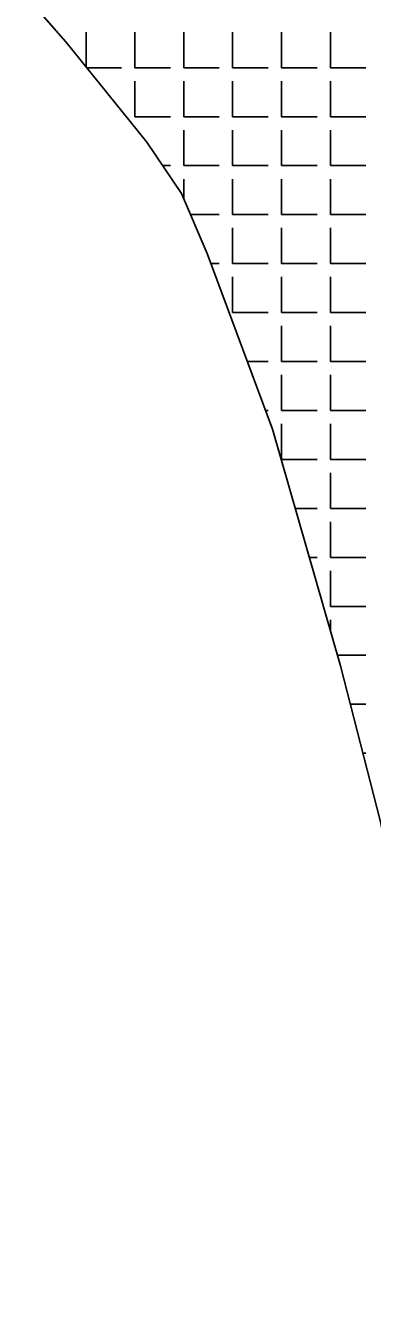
# Model space of a CAD drawing. Extents: x 427903 to 430077, y 4477233 to 4480385.
# Drawn here: x 428212 to 428261.7, y 4477592.2 to 4477773.8 of the extents above; entities that cross this region are included whole.
import ezdxf

# ---------------------------------------------------------------- set-up
doc = ezdxf.new("R2010")
doc.units = 0
for name, color, linetype in [('KIYI', 7, 'Continuous'), ('PL_DOLGU', 7, 'Continuous'), ('TR_KIYI', 7, 'Continuous')]:
    doc.layers.add(name, color=color, linetype=linetype)

msp = doc.modelspace()

# ---------------------------------------------------------------- linework, layer by layer
at = {"layer": 'KIYI'}
for p, q in [((428212.04, 4477778.07), (428217.8, 4477771.47)), ((428217.8, 4477771.47), (428225.83, 4477761.57)), ((428225.83, 4477761.57), (428229.39, 4477757.18)), ((428229.39, 4477757.18), (428234.35, 4477749.85)), ((428234.35, 4477749.85), (428238.03, 4477741.29)), ((428238.03, 4477741.29), (428247.38, 4477716.22)), ((428247.38, 4477716.22), (428257.09, 4477682.44)), ((428257.09, 4477682.44), (428262.81, 4477660.19))]:
    msp.add_line(p, q, dxfattribs=at)
at = {"layer": 'PL_DOLGU'}
msp.add_lwpolyline([(428271.44, 4477582.27), (428270.29, 4477618.54), (428267.78, 4477634.21), (428262.81, 4477660.19), (428257.09, 4477682.44), (428247.38, 4477716.22), (428238.03, 4477741.29), (428234.35, 4477749.85), (428229.39, 4477757.18), (428225.83, 4477761.57), (428217.8, 4477771.47), (428212.04, 4477778.07)], dxfattribs=at)
msp.add_lwpolyline([(428271.44, 4477582.27), (428270.29, 4477618.54), (428267.78, 4477634.21), (428262.81, 4477660.19), (428257.09, 4477682.44), (428247.38, 4477716.22), (428238.03, 4477741.29), (428234.35, 4477749.85), (428229.39, 4477757.18), (428225.83, 4477761.57), (428217.8, 4477771.47), (428212.04, 4477778.07)], dxfattribs=at)
at = {"layer": 'TR_KIYI'}
for p, q in [((428220.71, 4477767.89), (428220.71, 4477772.86)), ((428227.69, 4477767.78), (428227.69, 4477772.86)), ((428234.68, 4477767.78), (428234.68, 4477772.86)), ((428241.66, 4477767.78), (428241.66, 4477772.86)), ((428248.65, 4477767.78), (428248.65, 4477772.86)), ((428255.63, 4477767.78), (428255.63, 4477772.86)), ((428255.63, 4477767.78), (428255.63, 4477772.86)), ((428220.8, 4477767.78), (428225.79, 4477767.78)), ((428227.69, 4477767.78), (428232.77, 4477767.78)), ((428234.68, 4477767.78), (428239.76, 4477767.78)), ((428241.66, 4477767.78), (428246.74, 4477767.78)), ((428248.65, 4477767.78), (428253.73, 4477767.78)), ((428255.63, 4477767.78), (428260.71, 4477767.78)), ((428227.69, 4477760.79), (428227.69, 4477765.87)), ((428234.68, 4477760.79), (428234.68, 4477765.87)), ((428241.66, 4477760.79), (428241.66, 4477765.87)), ((428248.65, 4477760.79), (428248.65, 4477765.87)), ((428255.63, 4477760.79), (428255.63, 4477765.87)), ((428255.63, 4477760.79), (428255.63, 4477765.87)), ((428227.69, 4477760.79), (428232.77, 4477760.79)), ((428234.68, 4477760.79), (428239.76, 4477760.79)), ((428241.66, 4477760.79), (428246.74, 4477760.79)), ((428248.65, 4477760.79), (428253.73, 4477760.79)), ((428255.63, 4477760.79), (428260.71, 4477760.79)), ((428234.68, 4477753.81), (428234.68, 4477758.89)), ((428241.66, 4477753.81), (428241.66, 4477758.89)), ((428248.65, 4477753.81), (428248.65, 4477758.89)), ((428255.63, 4477753.81), (428255.63, 4477758.89)), ((428255.63, 4477753.81), (428255.63, 4477758.89)), ((428231.67, 4477753.81), (428232.77, 4477753.81)), ((428234.68, 4477753.81), (428239.76, 4477753.81)), ((428241.66, 4477753.81), (428246.74, 4477753.81)), ((428248.65, 4477753.81), (428253.73, 4477753.81)), ((428255.63, 4477753.81), (428260.71, 4477753.81)), ((428234.68, 4477749.09), (428234.68, 4477751.9)), ((428241.66, 4477746.82), (428241.66, 4477751.9)), ((428248.65, 4477746.82), (428248.65, 4477751.9)), ((428255.63, 4477746.82), (428255.63, 4477751.9)), ((428255.63, 4477746.82), (428255.63, 4477751.9)), ((428235.65, 4477746.82), (428239.76, 4477746.82)), ((428241.66, 4477746.82), (428246.74, 4477746.82)), ((428248.65, 4477746.82), (428253.73, 4477746.82)), ((428255.63, 4477746.82), (428260.71, 4477746.82)), ((428241.66, 4477739.84), (428241.66, 4477744.92)), ((428248.65, 4477739.84), (428248.65, 4477744.92)), ((428255.63, 4477739.84), (428255.63, 4477744.92)), ((428255.63, 4477739.84), (428255.63, 4477744.92)), ((428238.57, 4477739.84), (428239.76, 4477739.84)), ((428241.66, 4477739.84), (428246.74, 4477739.84)), ((428248.65, 4477739.84), (428253.73, 4477739.84)), ((428255.63, 4477739.84), (428260.71, 4477739.84)), ((428241.66, 4477732.85), (428241.66, 4477737.93)), ((428248.65, 4477732.85), (428248.65, 4477737.93)), ((428255.63, 4477732.85), (428255.63, 4477737.93)), ((428255.63, 4477732.85), (428255.63, 4477737.93)), ((428241.66, 4477732.85), (428246.74, 4477732.85)), ((428248.65, 4477732.85), (428253.73, 4477732.85)), ((428255.63, 4477732.85), (428260.71, 4477732.85)), ((428248.65, 4477725.87), (428248.65, 4477730.95)), ((428255.63, 4477725.87), (428255.63, 4477730.95)), ((428255.63, 4477725.87), (428255.63, 4477730.95)), ((428243.79, 4477725.87), (428246.74, 4477725.87)), ((428248.65, 4477725.87), (428253.73, 4477725.87)), ((428255.63, 4477725.87), (428260.71, 4477725.87)), ((428248.65, 4477718.88), (428248.65, 4477723.96)), ((428255.63, 4477718.88), (428255.63, 4477723.96)), ((428255.63, 4477718.88), (428255.63, 4477723.96)), ((428246.39, 4477718.88), (428246.74, 4477718.88)), ((428248.65, 4477718.88), (428253.73, 4477718.88)), ((428255.63, 4477718.88), (428260.71, 4477718.88)), ((428248.65, 4477711.9), (428248.65, 4477716.98)), ((428255.63, 4477711.9), (428255.63, 4477716.98)), ((428255.63, 4477711.9), (428255.63, 4477716.98)), ((428248.65, 4477711.9), (428253.73, 4477711.9)), ((428255.63, 4477711.9), (428260.71, 4477711.9)), ((428255.63, 4477704.91), (428255.63, 4477709.99)), ((428255.63, 4477704.91), (428255.63, 4477709.99)), ((428250.63, 4477704.91), (428253.73, 4477704.91)), ((428255.63, 4477704.91), (428260.71, 4477704.91)), ((428255.63, 4477697.93), (428255.63, 4477703.01)), ((428255.63, 4477697.93), (428255.63, 4477703.01)), ((428252.64, 4477697.93), (428253.73, 4477697.93)), ((428255.63, 4477697.93), (428260.71, 4477697.93)), ((428255.63, 4477690.94), (428255.63, 4477696.02)), ((428255.63, 4477690.94), (428255.63, 4477696.02)), ((428255.63, 4477690.94), (428260.71, 4477690.94)), ((428255.63, 4477687.51), (428255.63, 4477689.04)), ((428255.63, 4477687.51), (428255.63, 4477689.04)), ((428256.65, 4477683.96), (428260.71, 4477683.96)), ((428258.49, 4477676.97), (428260.71, 4477676.97)), ((428260.29, 4477669.99), (428260.71, 4477669.99))]:
    msp.add_line(p, q, dxfattribs=at)

doc.saveas('drawing.dxf')
